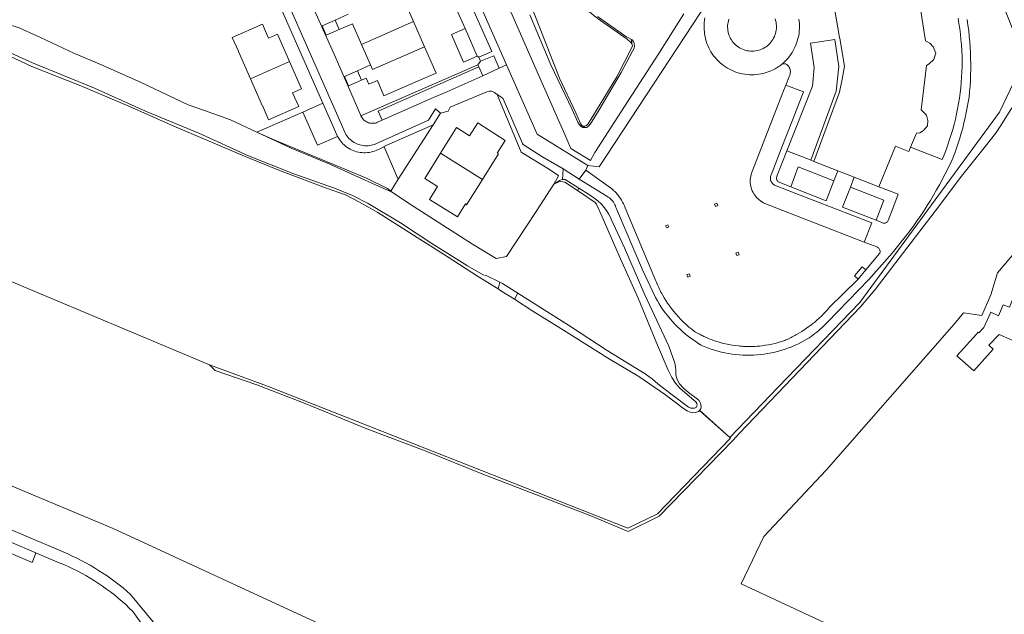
# Model space of a CAD drawing. Header units: metres. Extents: x 89888 to 94270, y 464165 to 468904.
# Tile 308 of 369: x 93206 to 93409, y 467045 to 467167. Entities that reach past the tile are written whole.
import ezdxf

# ---------------------------------------------------------------- set-up
doc = ezdxf.new("R2010")
doc.units = ezdxf.units.M
for name, color, linetype, lineweight in [('B_BEBOUWINGSGRENS_0', 251, 'CONTINUOUS', 13), ('B_TUSSENMUUR_0', 251, 'CONTINUOUS', 13), ('G_GRENS_ALGEMEEN_0', 251, 'CONTINUOUS', 13), ('K_KUNSTWERKGRENS_0', 251, 'CONTINUOUS', 13), ('T_CULTUURGRENS_0', 251, 'CONTINUOUS', 13), ('T_HEK_LIJN_0', 251, 'CONTINUOUS', 13), ('T_WALBESCHERMING_0', 251, 'CONTINUOUS', 13), ('V_WEGGRENS_0', 251, 'CONTINUOUS', 13), ('W_WALBESCHERMING_LIJN_0', 251, 'CONTINUOUS', 13), ('W_WATERGRENS_0', 251, 'CONTINUOUS', 13)]:
    doc.layers.add(name, color=color, linetype=linetype, lineweight=lineweight)

msp = doc.modelspace()

# ---------------------------------------------------------------- linework, layer by layer
at = {"layer": 'B_BEBOUWINGSGRENS_0'}
for p, q in [((93285.29, 467172.27), (93287.6, 467167.04)), ((93271.46, 467167.33), (93274.14, 467168.51)), ((93287.6, 467167.04), (93289.9, 467161.82)), ((93298.28, 467165.58), (93300.72, 467159.88)), ((93278.74, 467158.06), (93276.87, 467162.32)), ((93276.06, 467156.88), (93278.74, 467158.06)), ((93293.18, 467139.89), (93289.91, 467134.63)), ((93375.1, 467136.23), (93370.16, 467138.15)), ((93378.5, 467134.91), (93375.1, 467136.23)), ((93383.6, 467132.93), (93378.5, 467134.91))]:
    msp.add_line(p, q, dxfattribs=at)
for points in [[(93392.41, 467170.2), (93392.13, 467170.07), (93392.68, 467166.54), (93393.22, 467163.02), (93394.1, 467162.56), (93394.82, 467161.79), (93395.32, 467160.48), (93394.94, 467159.18), (93393.95, 467158.3), (93393.39, 467157.95), (93392.86, 467153.37), (93392.33, 467148.78), (93393.38, 467147.68), (93393.7, 467146.61), (93393.59, 467145.52), (93392.82, 467144.55), (93392.07, 467144.07), (93391.34, 467143.99), (93390.14, 467141.08)], [(93375.52, 467163.49), (93375.48, 467163.75), (93374.44, 467169.69)], [(93262.02, 467158.78), (93259.54, 467164.43), (93257.68, 467163.61), (93256.43, 467166.45), (93250.22, 467163.73), (93251.52, 467160.89), (93251.48, 467160.87), (93253.97, 467155.22)], [(93272.3, 467165.4), (93269.62, 467164.22), (93268.77, 467166.15), (93271.46, 467167.33)], [(93276.87, 467162.32), (93274.99, 467166.58), (93272.3, 467165.4)], [(93300.72, 467159.88), (93297.91, 467158.67), (93295.46, 467164.37), (93298.28, 467165.58)], [(93289.9, 467161.82), (93292.29, 467156.39), (93289.54, 467155.18), (93281.51, 467151.72), (93280.16, 467154.84), (93278.41, 467154.09), (93277.85, 467155.37), (93276.91, 467154.96)], [(93370.16, 467138.15), (93375.5, 467152.48), (93376.01, 467155.15), (93376.52, 467157.81), (93375.52, 467163.49)], [(93253.97, 467155.22), (93256.46, 467149.57), (93256.51, 467149.59), (93257.73, 467146.75), (93263.92, 467149.48), (93262.67, 467152.32), (93264.5, 467153.11), (93262.02, 467158.78)], [(93276.91, 467154.96), (93274.23, 467153.78), (93273.38, 467155.7), (93276.06, 467156.88)], [(93301.84, 467134.47), (93305.14, 467139.74), (93304.89, 467139.9), (93306.54, 467142.52), (93300.84, 467146.12), (93299.17, 467143.46), (93296.47, 467145.18), (93293.18, 467139.89)], [(93390.14, 467141.08), (93389.78, 467140.22), (93387, 467141.34), (93383.6, 467132.93)], [(93289.91, 467134.63), (93292.57, 467132.97), (93290.92, 467130.33), (93296.65, 467126.74), (93298.31, 467129.39), (93298.56, 467129.24), (93301.84, 467134.47)], [(93403.73, 467102.54), (93399.68, 467098.09), (93403.18, 467094.98), (93407.18, 467099.48), (93406.28, 467100.28), (93408.42, 467102.47), (93413.51, 467100.25), (93413.32, 467099.8), (93416.6, 467098.41), (93418.44, 467102.37), (93415.23, 467103.83), (93415.05, 467103.42), (93412.72, 467104.4), (93414.65, 467109.22), (93411.47, 467110.5), (93410.52, 467108.1), (93409.2, 467108.58), (93408.27, 467106.35), (93406.66, 467107.07), (93405.24, 467103.89), (93404.24, 467102.83), (93404.1, 467102.95), (93403.73, 467102.54)]]:
    msp.add_lwpolyline(points, dxfattribs=at)
at = {"layer": 'B_TUSSENMUUR_0'}
for p, q in [((93272.3, 467165.4), (93271.46, 467167.33)), ((93276.87, 467162.32), (93287.6, 467167.04)), ((93253.97, 467155.22), (93262.02, 467158.78)), ((93276.91, 467154.96), (93276.06, 467156.88)), ((93293.18, 467139.89), (93301.84, 467134.47))]:
    msp.add_line(p, q, dxfattribs=at)
msp.add_lwpolyline([(93278.74, 467158.06), (93279.16, 467157.1), (93289.9, 467161.82)], dxfattribs=at)
at = {"layer": 'G_GRENS_ALGEMEEN_0'}
msp.add_line((93282.92, 467132.01), (93283.08, 467131.87), dxfattribs=at)
at = {"layer": 'K_KUNSTWERKGRENS_0'}
for points in [[(93350.39, 467129.11), (93350.16, 467129.59), (93349.69, 467129.36), (93349.92, 467128.88), (93350.39, 467129.11)], [(93340.04, 467125.12), (93339.59, 467124.92), (93339.79, 467124.46)], [(93339.79, 467124.46), (93340.25, 467124.67), (93340.04, 467125.12)], [(93354.77, 467118.93), (93354.57, 467119.43), (93354.07, 467119.24), (93354.27, 467118.74), (93354.77, 467118.93)], [(93344.68, 467114.54), (93344.49, 467115.02), (93344, 467114.83), (93344.19, 467114.33), (93344.68, 467114.54)]]:
    msp.add_lwpolyline(points, dxfattribs=at)
at = {"layer": 'T_CULTUURGRENS_0'}
for p, q in [((93332.6, 467163.3), (93332.67, 467162.44)), ((93322.85, 467145.46), (93322.69, 467145.19)), ((93318.5, 467136.62), (93318.36, 467134.45)), ((93318.36, 467134.45), (93318.88, 467134.44)), ((93318.88, 467134.44), (93321.7, 467132.67)), ((93321.4, 467132.15), (93321.7, 467132.67)), ((93305.43, 467113.24), (93305.08, 467111.87)), ((93309.12, 467110.98), (93308.41, 467109.76)), ((93346.67, 467086.89), (93346.6, 467086.83)), ((93346.6, 467086.83), (93352.82, 467081.26))]:
    msp.add_line(p, q, dxfattribs=at)
for points in [[(93352.82, 467081.26), (93362.8, 467091.61), (93379.64, 467109.08), (93408.5, 467148.36), (93410.66, 467152.94), (93413.64, 467159.23), (93406.01, 467178.65), (93404.37, 467184.03), (93404.17, 467186.7), (93403.85, 467191), (93406.5, 467207.47), (93409.73, 467218.94), (93412.6, 467225.13), (93413.62, 467228.82), (93413.97, 467235.15), (93413.63, 467238.74), (93413.37, 467241.58), (93411.59, 467248.11), (93410.83, 467250), (93410.04, 467251.94), (93404.47, 467260.66), (93399.48, 467265.54), (93395.88, 467272.54)], [(93326.19, 467167.24), (93324.86, 467168.19), (93324.19, 467168.8), (93318.14, 467172.89), (93311.65, 467177.14), (93311.05, 467177.35), (93310.7, 467177.47), (93310.26, 467177.48), (93309.78, 467177.41), (93309.46, 467177.3), (93309.37, 467176.95), (93309.32, 467176.47)], [(93311.1, 467172.2), (93312.92, 467167.65), (93315.11, 467162.02), (93317.72, 467155.34), (93321.07, 467148.21), (93322.02, 467145.99), (93322.22, 467145.67), (93322.53, 467145.46), (93322.85, 467145.46)], [(93305.08, 467111.87), (93300.81, 467114.53), (93294.53, 467118.59), (93287.58, 467122.98), (93280.23, 467127.66), (93276.49, 467129.76), (93273.59, 467131.25), (93269.65, 467132.67), (93260.49, 467136.08), (93253.25, 467139.02), (93245.43, 467142.35), (93237.72, 467145.66), (93228.91, 467149.6), (93219.02, 467153.73), (93208.9, 467157.78), (93202.1, 467160.88), (93194.24, 467164.52), (93185.31, 467168.26)], [(93332.67, 467162.44), (93332.44, 467162.72), (93331.7, 467163.38), (93326.19, 467167.24)], [(93322.85, 467145.46), (93323.29, 467145.6), (93323.66, 467145.92), (93329.53, 467155.64), (93332.57, 467161.52), (93332.74, 467162), (93332.67, 467162.44)], [(93304.86, 467151.95), (93309.78, 467140.1), (93315.64, 467136.53), (93317.34, 467135.33), (93317.48, 467135.22)], [(93255.32, 467144.22), (93259.01, 467142.57), (93270.63, 467137.77), (93277.91, 467134.73), (93282.21, 467132.59), (93282.76, 467132.15), (93282.92, 467132.01)], [(93316.56, 467133.51), (93317.27, 467133.98), (93317.72, 467134.22), (93318.36, 467134.45)], [(93321.7, 467132.67), (93323.68, 467131.42), (93324.83, 467130.66), (93325.59, 467130.02), (93326.38, 467129.33), (93327.21, 467128.33), (93327.88, 467127.29), (93331.12, 467120.33), (93335.29, 467110.65), (93340.25, 467100.05), (93341.11, 467097.73), (93341.46, 467096.86), (93341.62, 467095.9), (93341.69, 467095.06), (93341.73, 467094.22), (93341.88, 467093.62), (93342.12, 467092.9), (93342.48, 467092.3), (93343.27, 467091.42), (93344.3, 467090.5), (93346.21, 467089.13), (93346.52, 467088.85), (93346.76, 467088.45), (93346.88, 467088.05), (93346.96, 467087.57), (93346.87, 467087.21), (93346.67, 467086.89)], [(93308.41, 467109.76), (93305.65, 467111.51), (93305.08, 467111.87)], [(93346.6, 467086.83), (93346.39, 467086.62), (93345.99, 467086.46), (93345.71, 467086.42), (93345.19, 467086.34), (93344.67, 467086.43), (93344.04, 467086.75), (93343.32, 467087.23), (93339.59, 467090.01), (93334.11, 467093.83), (93328.19, 467097.33), (93317.97, 467103.7), (93312.25, 467107.32), (93308.41, 467109.76)], [(93245.52, 467096.23), (93257.51, 467091.83), (93331.78, 467062.54), (93337.93, 467065.48), (93353, 467081.11)]]:
    msp.add_lwpolyline(points, dxfattribs=at)
at = {"layer": 'T_HEK_LIJN_0'}
for p, q in [((93298.28, 467165.58), (93296.14, 467170.34)), ((93346.64, 467086.8), (93352.82, 467081.26)), ((93352.82, 467081.26), (93353, 467081.11))]:
    msp.add_line(p, q, dxfattribs=at)
at = {"layer": 'T_WALBESCHERMING_0'}
for p, q in [((93359.87, 467060.84), (93355.17, 467051.05)), ((93355.17, 467051.05), (93379.97, 467039.53))]:
    msp.add_line(p, q, dxfattribs=at)
for points in [[(93275.39, 467039.53), (93225.65, 467062.46), (93209.55, 467069.17), (93000, 467156.96), (92966.8, 467170.87)], [(93408.08, 467115.2), (93406.71, 467110.67), (93404.81, 467106.42), (93401.06, 467106.91)]]:
    msp.add_lwpolyline(points, dxfattribs=at)
at = {"layer": 'V_WEGGRENS_0'}
for p, q in [((93250.64, 467191.67), (93268.92, 467150.18)), ((93298.98, 467171.71), (93303.77, 467160.82)), ((93369.52, 467162.59), (93374.51, 467163.34)), ((93301.07, 467159.69), (93300.72, 467159.88)), ((93303.77, 467160.82), (93301.07, 467159.69)), ((93301.07, 467159.69), (93301.44, 467158.86)), ((93301.44, 467158.86), (93304.15, 467159.96)), ((93304.15, 467159.96), (93305.27, 467157.39)), ((93300.88, 467158.07), (93276.76, 467147.57)), ((93300.88, 467158.07), (93301.44, 467158.86)), ((93301.06, 467157.65), (93300.88, 467158.07)), ((93301.88, 467155.83), (93301.06, 467157.65)), ((93305.27, 467157.39), (93306.8, 467158.07)), ((93305.27, 467157.39), (93301.88, 467155.83)), ((93268.92, 467150.18), (93264.8, 467148.36)), ((93291.24, 467151.13), (93281.15, 467146.68)), ((93255.32, 467144.22), (93264.8, 467148.36)), ((93291.65, 467145.72), (93293.15, 467148.13)), ((93293.15, 467148.13), (93292.16, 467149.03)), ((93284.47, 467134.48), (93291.65, 467145.72)), ((93396.64, 467138.55), (93390.14, 467141.08)), ((93369.57, 467138.45), (93370.16, 467138.15)), ((93318.5, 467136.62), (93321.74, 467134.51)), ((93323.16, 467136.37), (93321.74, 467134.51)), ((93323.16, 467136.37), (93323.54, 467137.33)), ((93375.1, 467136.23), (93374.32, 467134.18)), ((93284.47, 467134.48), (93282.92, 467132.01)), ((93316.56, 467133.51), (93317.48, 467135.22)), ((93377.71, 467132.86), (93378.5, 467134.91)), ((93380.92, 467115.82), (93379.32, 467113.91)), ((93204.57, 467059.63), (93209.7, 467057.45))]:
    msp.add_line(p, q, dxfattribs=at)
for points in [[(93285.32, 467206.9), (93289.81, 467196.69), (93306.8, 467158.07)], [(93276.76, 467147.57), (93276.73, 467147.66), (93271.42, 467159.79), (93265.97, 467172.14), (93259.87, 467186.02), (93256.67, 467193.32), (93256.43, 467194.15)], [(93323.54, 467137.33), (93325.91, 467137.08), (93350, 467173.84)], [(93292.16, 467149.03), (93290.72, 467146.65), (93279.85, 467141.79), (93279.53, 467141.67), (93279.21, 467141.57), (93278.89, 467141.49), (93278.56, 467141.43), (93278.22, 467141.4), (93277.89, 467141.39), (93277.55, 467141.4), (93277.22, 467141.43), (93276.89, 467141.49), (93276.56, 467141.57), (93276.24, 467141.66), (93275.93, 467141.79), (93275.63, 467141.93), (93275.34, 467142.09), (93275.05, 467142.27), (93274.79, 467142.47), (93274.53, 467142.69), (93274.29, 467142.93), (93274.07, 467143.18), (93273.87, 467143.45), (93273.68, 467143.72), (93273.51, 467144.02), (93272.73, 467145.82), (93267.3, 467158.12), (93261.91, 467170.39)], [(93347.71, 467167.78), (93347.63, 467167.3), (93347.58, 467166.81), (93347.54, 467166.33), (93347.53, 467165.84), (93347.55, 467165.36), (93347.59, 467164.87), (93347.65, 467164.39), (93347.74, 467163.91), (93347.85, 467163.44), (93347.98, 467162.97), (93348.13, 467162.51), (93348.31, 467162.06), (93348.51, 467161.62), (93348.73, 467161.19), (93348.96, 467160.78), (93349.23, 467160.37), (93349.51, 467159.98), (93349.8, 467159.6), (93350.12, 467159.24), (93350.45, 467158.89), (93350.8, 467158.56), (93351.17, 467158.24), (93351.55, 467157.95), (93351.95, 467157.67), (93352.36, 467157.42), (93352.78, 467157.18), (93353.21, 467156.97), (93353.65, 467156.77), (93354.1, 467156.6), (93354.56, 467156.45), (93355.02, 467156.33), (93355.49, 467156.22), (93355.97, 467156.14), (93356.45, 467156.08), (93356.93, 467156.05), (93357.41, 467156.04), (93357.89, 467156.05), (93358.37, 467156.09), (93358.85, 467156.15), (93359.32, 467156.23), (93359.7, 467156.33), (93360.14, 467156.44), (93360.57, 467156.57), (93360.99, 467156.72), (93361.41, 467156.89), (93361.82, 467157.09), (93362.22, 467157.3), (93362.61, 467157.53), (93362.98, 467157.78), (93363.34, 467158.05), (93363.49, 467158.17)], [(93352.65, 467167.51), (93352.55, 467167.19), (93352.48, 467166.85), (93352.43, 467166.52), (93352.4, 467166.18), (93352.39, 467165.84), (93352.41, 467165.5), (93352.45, 467165.16), (93352.52, 467164.82), (93352.6, 467164.49), (93352.71, 467164.17), (93352.84, 467163.86), (93352.99, 467163.55), (93353.16, 467163.26), (93353.35, 467162.97), (93353.56, 467162.71), (93353.79, 467162.45), (93354.04, 467162.21), (93354.29, 467161.99), (93354.57, 467161.79), (93354.86, 467161.61), (93355.15, 467161.44), (93355.46, 467161.3), (93355.78, 467161.18), (93356.11, 467161.08), (93356.44, 467161), (93356.78, 467160.95), (93357.12, 467160.91), (93357.46, 467160.9), (93357.8, 467160.92), (93358.13, 467160.96), (93358.47, 467161.02), (93358.8, 467161.1), (93359.12, 467161.2), (93359.44, 467161.33), (93359.75, 467161.47), (93360.04, 467161.64), (93360.33, 467161.83), (93360.6, 467162.04), (93360.86, 467162.26), (93361.1, 467162.5), (93361.32, 467162.76), (93361.53, 467163.03), (93361.72, 467163.31), (93361.88, 467163.61), (93362.03, 467163.91), (93362.16, 467164.23), (93362.27, 467164.55), (93362.35, 467164.88), (93362.41, 467165.21), (93362.45, 467165.55), (93362.47, 467165.89), (93362.46, 467166.23), (93362.43, 467166.57), (93362.38, 467166.9), (93362.3, 467167.23), (93362.21, 467167.56)], [(93367.09, 467167.48), (93367.15, 467167.01), (93367.19, 467166.54), (93367.21, 467166.06), (93367.2, 467165.59), (93367.17, 467165.11), (93367.12, 467164.64), (93367.05, 467164.17), (93366.95, 467163.71), (93366.83, 467163.24), (93366.7, 467162.79), (93366.53, 467162.34), (93366.35, 467161.9), (93366.15, 467161.47), (93365.93, 467161.05), (93365.68, 467160.65), (93365.42, 467160.25), (93365.14, 467159.86), (93364.85, 467159.49), (93364.53, 467159.14), (93364.2, 467158.8), (93363.85, 467158.47), (93363.49, 467158.17)], [(93399.92, 467167.72), (93400.1, 467166.62), (93400.26, 467165.52), (93400.4, 467164.41), (93400.51, 467163.3), (93400.61, 467162.19), (93400.68, 467161.08), (93400.74, 467159.96), (93400.75, 467158.86), (93400.74, 467157.76), (93400.71, 467156.67), (93400.65, 467155.57), (93400.57, 467154.47), (93400.47, 467153.38), (93400.35, 467152.29), (93400.2, 467151.2), (93400.02, 467150.12), (93399.83, 467149.03), (93399.61, 467147.96), (93399.37, 467146.89), (93399.11, 467145.82), (93398.82, 467144.76), (93398.51, 467143.71), (93398.18, 467142.66), (93397.83, 467141.62), (93397.46, 467140.59), (93397.06, 467139.56), (93396.64, 467138.55)], [(93398.44, 467137.86), (93398.85, 467138.86), (93399.24, 467139.88), (93399.6, 467140.9), (93399.95, 467141.93), (93400.28, 467142.97), (93400.59, 467144.01), (93400.88, 467145.05), (93401.14, 467146.11), (93401.39, 467147.16), (93401.62, 467148.23), (93401.83, 467149.29), (93402.02, 467150.36), (93402.18, 467151.43), (93402.3, 467152.57), (93402.39, 467153.72), (93402.46, 467154.86), (93402.51, 467156), (93402.53, 467157.15), (93402.54, 467158.29), (93402.52, 467159.43), (93402.48, 467160.58), (93402.42, 467161.72), (93402.34, 467162.86), (93402.23, 467164), (93402.11, 467165.14), (93401.96, 467166.28), (93401.79, 467167.41)], [(93364.58, 467140.37), (93369.87, 467153.71), (93370.27, 467157.57), (93369.52, 467162.59)], [(93374.51, 467163.34), (93375.36, 467157.77), (93374.81, 467152.63), (93369.57, 467138.45)], [(93281.15, 467146.68), (93280.35, 467148.52), (93301.06, 467157.65)], [(93306.8, 467158.07), (93313.08, 467143.8), (93323.54, 467137.33)], [(93363.49, 467158.17), (93363.62, 467158.24), (93363.76, 467158.29), (93363.91, 467158.32), (93364.06, 467158.32), (93364.21, 467158.31), (93364.35, 467158.27), (93364.49, 467158.21), (93364.61, 467158.13), (93364.73, 467158.03), (93364.87, 467157.89), (93364.99, 467157.73), (93365.1, 467157.56), (93365.19, 467157.37), (93365.26, 467157.18), (93365.3, 467156.99), (93365.33, 467156.79), (93365.34, 467156.59), (93365.32, 467156.39), (93365.28, 467156.19), (93365.23, 467155.99), (93365.15, 467155.81), (93364.42, 467153.91)], [(93291.24, 467151.13), (93294.48, 467152.54), (93301.88, 467155.83)], [(93364.42, 467153.91), (93363.81, 467152.36), (93357.47, 467136.08), (93357.34, 467135.77), (93357.24, 467135.44), (93357.16, 467135.11), (93357.1, 467134.77), (93357.07, 467134.43), (93357.06, 467134.09), (93357.07, 467133.75), (93357.11, 467133.41), (93357.17, 467133.07), (93357.25, 467132.74), (93357.35, 467132.42), (93357.48, 467132.1), (93357.63, 467131.79), (93357.79, 467131.49), (93357.98, 467131.21), (93358.19, 467130.94), (93358.41, 467130.68), (93358.66, 467130.44), (93358.91, 467130.22), (93359.19, 467130.01), (93359.47, 467129.83), (93359.77, 467129.66), (93360.08, 467129.52), (93380.57, 467121.54)], [(93364.42, 467153.91), (93368.02, 467152.53), (93365.74, 467146.69), (93363.45, 467140.79)], [(93293.15, 467148.13), (93294.77, 467148.54), (93295.15, 467149.34), (93302.73, 467152.55), (93303.21, 467152.68), (93303.67, 467152.65), (93304.29, 467152.36), (93304.86, 467151.95)], [(93304.86, 467151.95), (93305.65, 467151.46), (93306.1, 467151.05)], [(93268.92, 467150.18), (93271.8, 467143.66), (93271.96, 467143.33)], [(93306.1, 467151.05), (93310.07, 467141.88), (93310.22, 467141.69), (93314.06, 467139.21), (93318.5, 467136.62)], [(93264.8, 467148.36), (93267.83, 467141.51), (93271.96, 467143.33)], [(93276.76, 467147.57), (93276.87, 467147.36), (93277, 467147.15), (93277.15, 467146.96), (93277.31, 467146.78), (93277.49, 467146.62), (93277.68, 467146.48), (93277.89, 467146.35), (93278.1, 467146.24), (93278.33, 467146.16), (93278.56, 467146.09), (93278.8, 467146.05), (93279.04, 467146.03), (93279.28, 467146.03), (93279.52, 467146.05), (93279.76, 467146.09), (93279.99, 467146.16), (93280.21, 467146.25), (93281.15, 467146.68)], [(93281.53, 467141.15), (93281.49, 467141.24), (93291.65, 467145.72)], [(93271.96, 467143.33), (93272.14, 467143.01), (93272.34, 467142.69), (93272.55, 467142.39), (93272.79, 467142.1), (93273.04, 467141.83), (93273.3, 467141.57), (93273.59, 467141.33), (93273.88, 467141.11), (93274.19, 467140.9), (93274.51, 467140.72), (93274.84, 467140.55), (93275.18, 467140.4), (93275.53, 467140.28), (93275.88, 467140.17), (93276.24, 467140.09), (93276.61, 467140.03), (93276.98, 467139.98), (93277.35, 467139.97), (93277.72, 467139.97), (93278.09, 467140), (93278.46, 467140.04), (93278.82, 467140.11), (93279.18, 467140.21), (93279.53, 467140.32), (93279.88, 467140.45), (93281.53, 467141.15)], [(93281.53, 467141.15), (93284.1, 467135.3), (93284.47, 467134.48)], [(93363.45, 467140.79), (93361.76, 467136.43), (93361.36, 467135.43), (93361.29, 467135.25), (93361.24, 467135.07), (93361.22, 467134.88), (93361.21, 467134.68), (93361.23, 467134.49), (93361.27, 467134.31), (93361.33, 467134.12), (93361.41, 467133.95), (93361.51, 467133.79), (93361.63, 467133.64), (93361.77, 467133.5), (93361.92, 467133.38), (93362.08, 467133.28), (93366.43, 467131.58), (93382.11, 467125.49), (93380.57, 467121.54)], [(93365.42, 467132.96), (93363.14, 467133.81), (93363, 467133.86), (93362.87, 467133.94), (93362.76, 467134.03), (93362.66, 467134.14), (93362.58, 467134.27), (93362.51, 467134.4), (93362.48, 467134.55), (93362.46, 467134.7), (93362.47, 467134.84), (93362.51, 467134.99), (93362.56, 467135.13), (93364.58, 467140.37)], [(93364.58, 467140.37), (93369.25, 467138.57), (93369.57, 467138.45)], [(93386.36, 467119.22), (93389.3, 467122.95), (93390.05, 467123.94), (93390.79, 467124.95), (93391.51, 467125.96), (93392.21, 467126.99), (93392.9, 467128.03), (93393.57, 467129.07), (93394.23, 467130.13), (93394.87, 467131.2), (93395.49, 467132.28), (93396.09, 467133.37), (93398.44, 467137.86)], [(93379.32, 467113.91), (93373.37, 467108.01), (93372.99, 467107.58), (93372.6, 467107.15), (93372.2, 467106.73), (93371.79, 467106.33), (93371.37, 467105.93), (93371.16, 467105.74), (93370.95, 467105.54), (93370.73, 467105.35), (93370.51, 467105.17), (93370.29, 467104.98), (93370.07, 467104.8), (93369.84, 467104.62), (93369.61, 467104.44), (93369.38, 467104.27), (93369.15, 467104.1), (93368.68, 467103.76), (93368.21, 467103.43), (93367.73, 467103.12), (93367.24, 467102.82), (93366.74, 467102.53), (93366.49, 467102.38), (93366.23, 467102.24), (93365.98, 467102.11), (93365.72, 467101.98), (93365.47, 467101.85), (93365.21, 467101.72), (93364.95, 467101.59), (93364.69, 467101.47), (93364.42, 467101.36), (93364.16, 467101.24), (93363.51, 467101.02), (93362.85, 467100.83), (93362.18, 467100.65), (93361.51, 467100.5), (93360.84, 467100.36), (93360.16, 467100.25), (93359.48, 467100.16), (93359, 467100.1), (93358.52, 467100.06), (93358.04, 467100.03), (93357.55, 467100.01), (93357.07, 467100), (93356.83, 467100), (93356.59, 467100), (93356.35, 467100.01), (93356.11, 467100.01), (93355.87, 467100.02), (93355.63, 467100.03), (93355.39, 467100.05), (93355.15, 467100.07), (93354.91, 467100.09), (93354.67, 467100.11), (93353.98, 467100.19), (93353.3, 467100.29), (93352.63, 467100.41), (93351.95, 467100.55), (93351.29, 467100.72), (93350.62, 467100.9), (93349.96, 467101.1), (93349.51, 467101.26), (93349.06, 467101.43), (93348.61, 467101.6), (93348.16, 467101.79), (93347.72, 467101.98), (93347.5, 467102.08), (93347.29, 467102.18), (93347.07, 467102.29), (93346.85, 467102.4), (93346.64, 467102.51), (93346.43, 467102.62), (93346.21, 467102.74), (93346.01, 467102.85), (93345.8, 467102.97), (93345.59, 467103.09), (93344.99, 467103.55), (93344.41, 467104.02), (93343.85, 467104.52), (93343.3, 467105.03), (93342.76, 467105.55), (93342.25, 467106.09), (93341.75, 467106.65), (93341.27, 467107.23), (93340.81, 467107.82), (93340.41, 467108.36), (93340.02, 467108.91), (93339.65, 467109.48), (93339.3, 467110.05), (93338.96, 467110.64), (93338.8, 467110.93), (93338.64, 467111.23), (93338.49, 467111.53), (93338.34, 467111.83), (93338.2, 467112.14), (93338.06, 467112.45), (93337.92, 467112.75), (93337.79, 467113.07), (93337.66, 467113.38), (93337.54, 467113.69), (93331.24, 467128.59), (93331.09, 467129), (93330.92, 467129.4), (93330.73, 467129.78), (93330.52, 467130.16), (93330.29, 467130.53), (93330.05, 467130.89), (93329.89, 467131.1), (93329.73, 467131.3), (93329.56, 467131.5), (93329.39, 467131.7), (93329.21, 467131.88), (93329.12, 467131.97), (93329.02, 467132.07), (93328.93, 467132.16), (93328.84, 467132.24), (93328.74, 467132.33), (93328.64, 467132.41), (93328.54, 467132.5), (93328.44, 467132.58), (93328.34, 467132.66), (93328.23, 467132.74), (93323.16, 467136.37)], [(93374.32, 467134.18), (93366.97, 467137.03), (93365.42, 467132.96)], [(93321.74, 467134.51), (93327.49, 467130.98), (93327.75, 467130.83), (93328, 467130.65), (93328.23, 467130.46), (93328.45, 467130.24), (93328.65, 467130.02), (93328.84, 467129.78), (93329, 467129.52), (93329.15, 467129.25), (93329.27, 467128.98), (93329.37, 467128.69), (93329.45, 467128.4), (93334.86, 467115.79), (93337.55, 467110.08), (93337.91, 467109.42), (93338.3, 467108.77), (93338.7, 467108.14), (93339.12, 467107.51), (93339.57, 467106.9), (93340.03, 467106.31), (93340.51, 467105.72), (93341, 467105.16), (93341.51, 467104.6), (93342.04, 467104.07), (93342.59, 467103.55), (93343.15, 467103.04), (93343.72, 467102.56), (93344.31, 467102.09), (93346.9, 467100.26), (93347.58, 467099.97), (93348.27, 467099.7), (93348.97, 467099.45), (93349.68, 467099.23), (93350.39, 467099.02), (93351.11, 467098.84), (93351.84, 467098.68), (93352.57, 467098.55), (93353.3, 467098.43), (93354.03, 467098.34), (93354.77, 467098.27), (93355.51, 467098.23), (93356.25, 467098.21), (93357, 467098.2), (93357.74, 467098.23), (93358.48, 467098.27), (93359.21, 467098.34), (93359.95, 467098.43), (93360.68, 467098.54), (93361.41, 467098.68), (93362.14, 467098.84), (93362.86, 467099.02), (93363.57, 467099.22), (93364.28, 467099.45), (93364.98, 467099.7), (93365.67, 467099.96), (93366.35, 467100.25), (93367.02, 467100.56), (93369.2, 467101.8), (93369.61, 467102.08), (93370.01, 467102.38), (93370.41, 467102.68), (93370.8, 467102.99), (93371.18, 467103.31), (93371.56, 467103.64), (93371.93, 467103.98), (93372.29, 467104.32), (93372.64, 467104.67), (93372.98, 467105.04), (93381.51, 467113.8), (93386.36, 467119.22)], [(93374.32, 467134.18), (93372.73, 467130.04), (93365.42, 467132.96)], [(93383.02, 467126.06), (93376.09, 467128.73), (93377.71, 467132.86)], [(93383.02, 467126.06), (93384.62, 467130.18), (93377.71, 467132.86)], [(93383.6, 467132.93), (93387.6, 467131.4), (93386.68, 467128.98), (93385.53, 467125.98), (93385.46, 467125.85), (93385.37, 467125.74), (93385.26, 467125.65), (93385.14, 467125.57), (93385.01, 467125.51), (93384.88, 467125.47), (93384.73, 467125.45), (93384.59, 467125.45), (93384.45, 467125.47), (93384.31, 467125.52), (93384.18, 467125.58), (93383.02, 467126.06)], [(93380.57, 467121.54), (93383.17, 467120.53), (93383.33, 467120.46)], [(93383.33, 467120.46), (93383.46, 467120.38), (93383.57, 467120.28), (93383.67, 467120.16), (93383.75, 467120.03), (93383.8, 467119.89), (93383.82, 467119.82), (93383.84, 467119.74), (93383.84, 467119.67), (93383.84, 467119.59), (93383.84, 467119.52), (93383.83, 467119.44), (93383.8, 467119.33), (93383.78, 467119.26), (93383.73, 467119.16), (93380.92, 467115.82)], [(93380.92, 467115.82), (93380.16, 467116.46), (93378.55, 467114.55), (93379.32, 467113.91)], [(93236.47, 467039.53), (93234.15, 467042.89), (93229.26, 467048.87), (93228.48, 467049.55), (93227.69, 467050.21), (93226.88, 467050.85), (93226.06, 467051.48), (93225.23, 467052.09), (93224.39, 467052.68), (93223.53, 467053.26), (93222.66, 467053.82), (93221.78, 467054.36), (93220.89, 467054.88), (93219.99, 467055.38), (93219.08, 467055.87), (93218.16, 467056.34), (93217.23, 467056.78), (93216.29, 467057.21), (93215.34, 467057.62), (93141.9, 467088.71)], [(93204.57, 467059.63), (93203.66, 467057.71), (93208.98, 467055.48), (93209.34, 467056.47), (93209.7, 467057.45)], [(93209.7, 467057.45), (93214.53, 467055.4), (93215.47, 467055.01), (93216.4, 467054.6), (93217.33, 467054.17), (93218.24, 467053.72), (93219.14, 467053.24), (93220.03, 467052.75), (93220.91, 467052.23), (93221.78, 467051.7), (93222.63, 467051.15), (93223.48, 467050.58), (93224.31, 467049.98), (93225.12, 467049.38), (93225.92, 467048.75), (93226.71, 467048.1), (93227.48, 467047.44), (93228.24, 467046.76), (93228.98, 467046.06), (93229.71, 467045.34), (93232.45, 467041.51), (93232.05, 467041.25)]]:
    msp.add_lwpolyline(points, dxfattribs=at)
at = {"layer": 'W_WALBESCHERMING_LIJN_0'}
msp.add_line((93306.81, 467118.53), (93312.89, 467127.83), dxfattribs=at)
for points in [[(93200.82, 467167.45), (93206.25, 467165.7), (93210.68, 467163.76), (93217.7, 467160.42), (93223.28, 467158.1), (93231.46, 467154.46), (93241.16, 467149.85), (93244.53, 467148.7), (93249.84, 467146.72)], [(93283.08, 467131.87), (93287.53, 467128.97), (93299.77, 467121.12), (93304.62, 467118.14), (93306.81, 467118.53)]]:
    msp.add_lwpolyline(points, dxfattribs=at)
at = {"layer": 'W_WATERGRENS_0'}
for p, q in [((93249.84, 467146.72), (93255.32, 467144.22)), ((93312.89, 467127.83), (93316.56, 467133.51)), ((93305.43, 467113.24), (93305.97, 467112.97)), ((93305.97, 467112.97), (93309.12, 467110.98))]:
    msp.add_line(p, q, dxfattribs=at)
for points in [[(92966.75, 467213.37), (93000, 467199.4), (93245.52, 467096.23)], [(93301.46, 467182.94), (93301.54, 467182.77), (93303.34, 467178.67), (93305.97, 467173.01), (93312.35, 467158.34), (93318.85, 467143.72), (93320.03, 467140.86)], [(93185.16, 467169), (93197.37, 467163.75), (93208.99, 467158.51), (93221.84, 467153.29), (93232.31, 467148.55), (93243.3, 467143.97), (93253.57, 467139.35), (93262.95, 467135.64), (93271.3, 467132.64), (93275.01, 467131.14), (93278.23, 467129.49), (93284.9, 467125.5), (93291.38, 467121.27), (93298.77, 467116.64), (93301.99, 467114.79), (93302.59, 467114.66), (93305.43, 467113.24)], [(93322.69, 467145.19), (93322.56, 467145.2), (93322.17, 467145.37), (93321.82, 467145.7), (93321.51, 467146.26), (93320.33, 467148.88), (93315.9, 467158.08), (93311.58, 467168.38)], [(93325.53, 467168.08), (93331.58, 467163.8), (93331.98, 467163.63), (93332.41, 467163.42), (93332.6, 467163.3)], [(93331.11, 467149.52), (93338.21, 467160.46), (93343.33, 467168.6)], [(93332.6, 467163.3), (93332.73, 467163.22), (93332.96, 467162.93), (93333.15, 467162.49), (93333.18, 467161.97), (93333.09, 467161.53), (93332.8, 467160.9), (93330.47, 467156.52), (93325.87, 467148.8)], [(93437.76, 467161.02), (93426.52, 467143.01), (93413.15, 467121.19), (93408.08, 467115.2)], [(93320.03, 467140.86), (93324.09, 467138.34), (93325, 467140.04), (93331.11, 467149.52)], [(93325.87, 467148.8), (93324.13, 467145.89), (93323.64, 467145.38), (93323.27, 467145.14), (93322.69, 467145.19)], [(93411, 467149.23), (93408.73, 467145.57), (93407.61, 467143.96), (93405.56, 467141.33), (93400.64, 467135.12), (93395.21, 467127.9), (93388.66, 467119.4), (93382.83, 467111.74), (93379.82, 467108.16), (93371.79, 467099.84), (93362.68, 467090.28), (93354.82, 467082.15), (93353.45, 467080.6), (93338.28, 467065.02), (93331.88, 467061.86)], [(93283.08, 467131.87), (93280.4, 467133.1), (93275.47, 467135.25), (93270.38, 467137.59), (93262.34, 467140.92), (93255.32, 467144.22)], [(93321.4, 467132.15), (93318.82, 467133.87), (93317.94, 467134), (93317.42, 467133.88), (93316.56, 467133.51)], [(93333.91, 467109.97), (93330.05, 467118.73), (93326.55, 467126.73), (93325.33, 467129.37), (93325.05, 467129.73), (93321.4, 467132.15)], [(93309.12, 467110.98), (93312.49, 467108.86), (93319.76, 467104.23), (93327.54, 467099.2), (93335.41, 467094.37), (93336.92, 467093.24), (93338.03, 467092.28), (93339.26, 467091.31), (93343.75, 467087.9), (93344.35, 467087.49), (93344.82, 467087.29), (93345.26, 467087.29), (93345.58, 467087.29), (93345.82, 467087.4), (93345.98, 467087.48), (93346.06, 467087.68), (93346.1, 467088), (93346.07, 467088.24), (93345.83, 467088.56), (93345.39, 467088.96), (93342.61, 467091.33), (93341.66, 467092.45), (93340.91, 467093.61), (93340.16, 467095.14), (93337.96, 467100.25), (93333.91, 467109.97)], [(93401.06, 467106.91), (93399.11, 467104.61), (93372.75, 467074.52), (93359.87, 467060.84)], [(93331.88, 467061.86), (93324.2, 467065.1), (93312.66, 467069.55), (93301.92, 467073.69), (93290.02, 467078.47), (93278, 467083.04), (93265.23, 467088.27), (93255.32, 467092.07), (93246.68, 467095.04), (93245.52, 467096.23)]]:
    msp.add_lwpolyline(points, dxfattribs=at)

doc.saveas('drawing.dxf')
